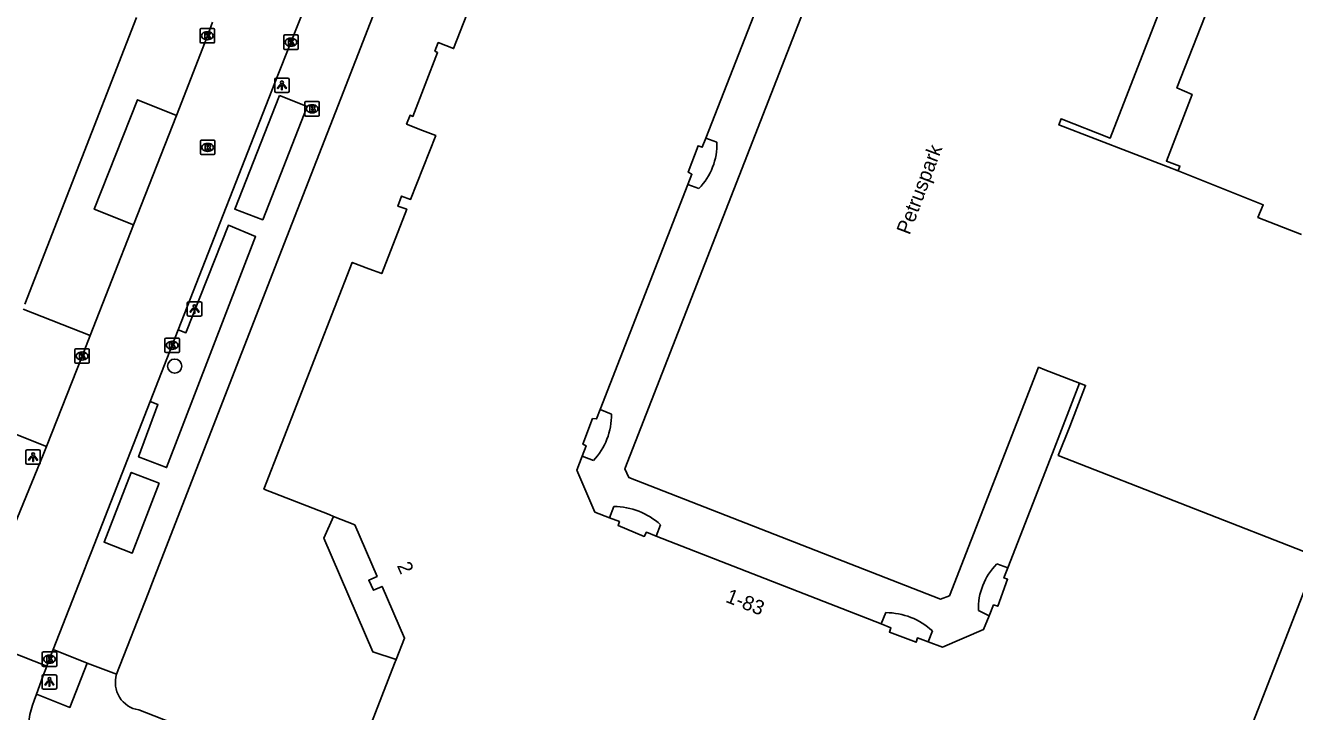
# Model space of a CAD drawing. Extents: x 160026 to 161302, y 384757 to 385701.
# Drawn here: x 160902.9 to 160990.6, y 385132.3 to 385179.7 of the extents above; entities that cross this region are included whole.
import ezdxf

# ---------------------------------------------------------------- set-up
doc = ezdxf.new("R2010")
doc.units = 0
for name, color, linetype in [('IMGEO_Boom', 7, 'Continuous'), ('IMGEO_Brandkraan', 7, 'Continuous'), ('IMGEO_Kolk', 7, 'Continuous'), ('IMGEO_Lichtpunt', 7, 'Continuous'), ('IMGEO_Openbare_ruimte_label', 7, 'Continuous'), ('IMGEO_Pand', 7, 'Continuous'), ('IMGEO_Pand_nummerreeks', 7, 'Continuous'), ('IMGEO_Pand_overbouw', 7, 'Continuous'), ('IMGEO_Rijbaan_lokaal_open', 7, 'Continuous'), ('IMGEO_Rioolput', 7, 'Continuous'), ('IMGEO_Voetpad_open', 7, 'Continuous')]:
    doc.layers.add(name, color=color, linetype=linetype)

msp = doc.modelspace()

# ---------------------------------------------------------------- linework, layer by layer
at = {"layer": 'IMGEO_Boom'}
msp.add_circle((160913.259, 385156.143), 0.489, dxfattribs=at)
at = {"layer": 'IMGEO_Brandkraan'}
for p, q in [((160922.247, 385173.489), (160922.247, 385174.341)), ((160922.322, 385174.415), (160923.174, 385174.415)), ((160922.735, 385174.195), (160922.76, 385174.195)), ((160923.248, 385174.341), (160923.248, 385173.489)), ((160923.174, 385173.415), (160922.322, 385173.415)), ((160922.758, 385173.635), (160922.733, 385173.635))]:
    msp.add_line(p, q, dxfattribs=at)
for points in [[(160922.247, 385173.489), (160922.247, 385174.341)], [(160922.322, 385174.415), (160923.174, 385174.415)], [(160922.595, 385174.115), (160922.595, 385173.715), (160922.808, 385173.715)], [(160922.826, 385174.115), (160922.595, 385174.115)], [(160922.774, 385174.034), (160922.72, 385174.034), (160922.72, 385173.958)], [(160923.248, 385174.341), (160923.248, 385173.489)], [(160923.174, 385173.415), (160922.322, 385173.415)], [(160922.72, 385173.958), (160922.773, 385173.958)], [(160922.782, 385173.882), (160922.72, 385173.882), (160922.72, 385173.801)], [(160922.72, 385173.801), (160922.782, 385173.801)]]:
    msp.add_lwpolyline(points, dxfattribs=at)
for centre, radius, start, end in [((160922.324, 385174.339), 0.0765, 91.55205, 178.44795), ((160922.324, 385174.339), 0.0765, 91.55205, 178.44795), ((160922.775, 385173.996), 0.0379, 267.82845, 90.93552), ((160922.83, 385173.97), 0.145, 59.4692, 91.53667), ((160922.855, 385174.017), 0.0922, 285.51372, 58.15012), ((160923.172, 385174.339), 0.0765, 1.55205, 88.44795), ((160923.172, 385174.339), 0.0765, 1.55205, 88.44795), ((160922.324, 385173.491), 0.0765, 181.55205, 268.44795), ((160922.324, 385173.491), 0.0765, 181.55205, 268.44795), ((160922.783, 385173.841), 0.0404, 269.87594, 90.50774), ((160922.814, 385173.966), 0.251, 268.66757, 293.53466), ((160922.86, 385173.825), 0.105, 301.31148, 78.98903), ((160923.172, 385173.491), 0.0765, 271.55205, 358.44795), ((160923.172, 385173.491), 0.0765, 271.55205, 358.44795)]:
    msp.add_arc(centre, radius, start, end, dxfattribs=at)
for centre, major_axis, ratio, start_param, end_param in [((160922.734, 385173.915), (-0.387, 0.002), 0.722429, 4.712389, 7.853982), ((160922.759, 385173.915), (-0.39, 0.002), 0.717154, 1.570796, 4.712389)]:
    msp.add_ellipse(centre, major_axis=major_axis, ratio=ratio, start_param=start_param, end_param=end_param, dxfattribs=at)
at = {"layer": 'IMGEO_Kolk'}
for p, q in [((160915.013, 385178.533), (160915.013, 385179.385)), ((160915.088, 385179.459), (160915.94, 385179.459)), ((160915.501, 385179.239), (160915.526, 385179.239)), ((160916.014, 385179.385), (160916.014, 385178.533)), ((160915.94, 385178.459), (160915.088, 385178.459)), ((160915.524, 385178.679), (160915.499, 385178.679)), ((160920.788, 385178.086), (160920.788, 385178.938)), ((160920.863, 385179.012), (160921.715, 385179.012)), ((160921.276, 385178.792), (160921.301, 385178.792)), ((160921.789, 385178.938), (160921.789, 385178.086)), ((160921.715, 385178.012), (160920.863, 385178.012)), ((160921.299, 385178.232), (160921.274, 385178.232)), ((160906.433, 385157.339), (160907.285, 385157.339)), ((160912.582, 385157.154), (160912.582, 385158.006)), ((160912.657, 385158.08), (160913.509, 385158.08)), ((160913.07, 385157.86), (160913.095, 385157.86)), ((160913.583, 385158.006), (160913.583, 385157.154)), ((160906.358, 385156.413), (160906.358, 385157.265)), ((160906.869, 385156.559), (160906.844, 385156.559)), ((160906.846, 385157.119), (160906.871, 385157.119)), ((160907.359, 385157.265), (160907.359, 385156.413)), ((160913.509, 385157.08), (160912.657, 385157.08)), ((160913.093, 385157.3), (160913.068, 385157.3)), ((160907.285, 385156.339), (160906.433, 385156.339)), ((160904.108, 385135.476), (160904.108, 385136.328)), ((160904.183, 385136.402), (160905.035, 385136.402)), ((160905.109, 385136.328), (160905.109, 385135.476)), ((160905.035, 385135.402), (160904.183, 385135.402)), ((160904.619, 385135.622), (160904.594, 385135.622)), ((160904.596, 385136.182), (160904.621, 385136.182))]:
    msp.add_line(p, q, dxfattribs=at)
for points in [[(160915.013, 385178.533), (160915.013, 385179.385)], [(160915.088, 385179.459), (160915.94, 385179.459)], [(160916.014, 385179.385), (160916.014, 385178.533)], [(160915.94, 385178.459), (160915.088, 385178.459)], [(160915.334, 385179.159), (160915.457, 385179.159), (160915.457, 385179.008), (160915.587, 385179.159), (160915.751, 385179.159), (160915.605, 385179.008), (160915.758, 385178.759), (160915.606, 385178.759), (160915.521, 385178.923), (160915.457, 385178.856), (160915.457, 385178.759), (160915.334, 385178.759), (160915.334, 385179.159)], [(160920.788, 385178.086), (160920.788, 385178.938)], [(160920.863, 385179.012), (160921.715, 385179.012)], [(160921.109, 385178.712), (160921.232, 385178.712), (160921.232, 385178.561), (160921.362, 385178.712), (160921.526, 385178.712), (160921.38, 385178.561), (160921.533, 385178.312), (160921.381, 385178.312), (160921.296, 385178.476), (160921.232, 385178.409), (160921.232, 385178.312), (160921.109, 385178.312), (160921.109, 385178.712)], [(160921.789, 385178.938), (160921.789, 385178.086)], [(160921.715, 385178.012), (160920.863, 385178.012)], [(160906.433, 385157.339), (160907.285, 385157.339)], [(160912.582, 385157.154), (160912.582, 385158.006)], [(160912.657, 385158.08), (160913.509, 385158.08)], [(160912.903, 385157.78), (160913.026, 385157.78), (160913.026, 385157.629), (160913.156, 385157.78), (160913.32, 385157.78), (160913.174, 385157.629), (160913.327, 385157.38), (160913.175, 385157.38), (160913.09, 385157.544), (160913.026, 385157.477), (160913.026, 385157.38), (160912.903, 385157.38), (160912.903, 385157.78)], [(160913.583, 385158.006), (160913.583, 385157.154)], [(160906.358, 385156.413), (160906.358, 385157.265)], [(160906.679, 385157.039), (160906.802, 385157.039), (160906.802, 385156.888), (160906.932, 385157.039), (160907.096, 385157.039), (160906.95, 385156.888), (160907.103, 385156.639), (160906.951, 385156.639), (160906.866, 385156.803), (160906.802, 385156.736), (160906.802, 385156.639), (160906.679, 385156.639), (160906.679, 385157.039)], [(160907.359, 385157.265), (160907.359, 385156.413)], [(160913.509, 385157.08), (160912.657, 385157.08)], [(160907.285, 385156.339), (160906.433, 385156.339)], [(160904.108, 385135.476), (160904.108, 385136.328)], [(160904.183, 385136.402), (160905.035, 385136.402)], [(160905.109, 385136.328), (160905.109, 385135.476)], [(160905.035, 385135.402), (160904.183, 385135.402)], [(160904.429, 385136.102), (160904.552, 385136.102), (160904.552, 385135.951), (160904.682, 385136.102), (160904.846, 385136.102), (160904.7, 385135.951), (160904.853, 385135.702), (160904.701, 385135.702), (160904.616, 385135.866), (160904.552, 385135.799), (160904.552, 385135.702), (160904.429, 385135.702), (160904.429, 385136.102)]]:
    msp.add_lwpolyline(points, dxfattribs=at)
for centre, start, end in [((160915.09, 385179.383), 91.55205, 178.44795), ((160915.09, 385179.383), 91.55205, 178.44795), ((160915.938, 385179.383), 1.55205, 88.44795), ((160915.938, 385179.383), 1.55205, 88.44795), ((160915.09, 385178.535), 181.55205, 268.44795), ((160915.09, 385178.535), 181.55205, 268.44795), ((160915.938, 385178.535), 271.55205, 358.44795), ((160915.938, 385178.535), 271.55205, 358.44795), ((160920.865, 385178.936), 91.55205, 178.44795), ((160920.865, 385178.936), 91.55205, 178.44795), ((160921.713, 385178.936), 1.55205, 88.44795), ((160921.713, 385178.936), 1.55205, 88.44795), ((160920.865, 385178.088), 181.55205, 268.44795), ((160920.865, 385178.088), 181.55205, 268.44795), ((160921.713, 385178.088), 271.55205, 358.44795), ((160921.713, 385178.088), 271.55205, 358.44795), ((160906.435, 385157.263), 91.55205, 178.44795), ((160906.435, 385157.263), 91.55205, 178.44795), ((160907.283, 385157.263), 1.55205, 88.44795), ((160907.283, 385157.263), 1.55205, 88.44795), ((160912.659, 385158.004), 91.55205, 178.44795), ((160912.659, 385158.004), 91.55205, 178.44795), ((160913.507, 385158.004), 1.55205, 88.44795), ((160913.507, 385158.004), 1.55205, 88.44795), ((160912.659, 385157.156), 181.55205, 268.44795), ((160912.659, 385157.156), 181.55205, 268.44795), ((160913.507, 385157.156), 271.55205, 358.44795), ((160913.507, 385157.156), 271.55205, 358.44795), ((160906.435, 385156.415), 181.55205, 268.44795), ((160906.435, 385156.415), 181.55205, 268.44795), ((160907.283, 385156.415), 271.55205, 358.44795), ((160907.283, 385156.415), 271.55205, 358.44795), ((160904.185, 385136.326), 91.55205, 178.44795), ((160904.185, 385136.326), 91.55205, 178.44795), ((160905.033, 385136.326), 1.55205, 88.44795), ((160905.033, 385136.326), 1.55205, 88.44795), ((160904.185, 385135.478), 181.55205, 268.44795), ((160904.185, 385135.478), 181.55205, 268.44795), ((160905.033, 385135.478), 271.55205, 358.44795), ((160905.033, 385135.478), 271.55205, 358.44795)]:
    msp.add_arc(centre, 0.0765, start, end, dxfattribs=at)
for centre, major_axis, ratio, start_param, end_param in [((160915.5, 385178.959), (-0.387, 0.002), 0.722429, 4.712389, 7.853982), ((160915.525, 385178.959), (-0.39, 0.002), 0.717154, 1.570796, 4.712389), ((160921.275, 385178.512), (-0.387, 0.002), 0.722429, 4.712389, 7.853982), ((160921.3, 385178.512), (-0.39, 0.002), 0.717154, 1.570796, 4.712389), ((160913.069, 385157.58), (-0.387, 0.002), 0.722429, 4.712389, 7.853982), ((160913.094, 385157.58), (-0.39, 0.002), 0.717154, 1.570796, 4.712389), ((160906.845, 385156.839), (-0.387, 0.002), 0.722429, 4.712389, 7.853982), ((160906.87, 385156.839), (-0.39, 0.002), 0.717154, 1.570796, 4.712389), ((160904.595, 385135.902), (-0.387, 0.002), 0.722429, 4.712389, 7.853982), ((160904.62, 385135.902), (-0.39, 0.002), 0.717154, 1.570796, 4.712389)]:
    msp.add_ellipse(centre, major_axis=major_axis, ratio=ratio, start_param=start_param, end_param=end_param, dxfattribs=at)
at = {"layer": 'IMGEO_Lichtpunt'}
for p, q in [((160920.166, 385175.937), (160920.166, 385175.13)), ((160920.166, 385175.937), (160920.166, 385175.13)), ((160921.068, 385176.032), (160920.26, 385176.032)), ((160921.068, 385176.032), (160920.26, 385176.032)), ((160921.162, 385175.13), (160921.162, 385175.937)), ((160921.162, 385175.13), (160921.162, 385175.937)), ((160920.26, 385175.036), (160921.068, 385175.036)), ((160920.26, 385175.036), (160921.068, 385175.036)), ((160914.129, 385160.489), (160914.129, 385159.682)), ((160914.129, 385160.489), (160914.129, 385159.682)), ((160915.031, 385160.584), (160914.223, 385160.584)), ((160915.031, 385160.584), (160914.223, 385160.584)), ((160915.125, 385159.682), (160915.125, 385160.489)), ((160915.125, 385159.682), (160915.125, 385160.489)), ((160914.223, 385159.588), (160915.031, 385159.588)), ((160914.223, 385159.588), (160915.031, 385159.588)), ((160903.879, 385150.358), (160903.071, 385150.358)), ((160903.879, 385150.358), (160903.071, 385150.358)), ((160902.977, 385150.263), (160902.977, 385149.456)), ((160902.977, 385150.263), (160902.977, 385149.456)), ((160903.973, 385149.456), (160903.973, 385150.263)), ((160903.973, 385149.456), (160903.973, 385150.263)), ((160903.071, 385149.362), (160903.879, 385149.362)), ((160903.071, 385149.362), (160903.879, 385149.362)), ((160904.108, 385134.739), (160904.108, 385133.932)), ((160904.108, 385134.739), (160904.108, 385133.932)), ((160905.01, 385134.834), (160904.202, 385134.834)), ((160905.01, 385134.834), (160904.202, 385134.834)), ((160905.104, 385133.932), (160905.104, 385134.739)), ((160905.104, 385133.932), (160905.104, 385134.739)), ((160904.202, 385133.838), (160905.01, 385133.838)), ((160904.202, 385133.838), (160905.01, 385133.838))]:
    msp.add_line(p, q, dxfattribs=at)
for points in [[(160920.54, 385175.601), (160920.579, 385175.573), (160920.391, 385175.311), (160920.353, 385175.338), (160920.54, 385175.601)], [(160920.642, 385175.553), (160920.689, 385175.553), (160920.689, 385175.231), (160920.642, 385175.231), (160920.642, 385175.553)], [(160920.752, 385175.573), (160920.79, 385175.6), (160920.977, 385175.338), (160920.938, 385175.31), (160920.752, 385175.573)], [(160914.503, 385160.153), (160914.542, 385160.125), (160914.354, 385159.863), (160914.316, 385159.89), (160914.503, 385160.153)], [(160914.605, 385160.105), (160914.652, 385160.105), (160914.652, 385159.783), (160914.605, 385159.783), (160914.605, 385160.105)], [(160914.715, 385160.125), (160914.753, 385160.152), (160914.94, 385159.89), (160914.901, 385159.862), (160914.715, 385160.125)], [(160903.351, 385149.927), (160903.39, 385149.899), (160903.202, 385149.637), (160903.164, 385149.664), (160903.351, 385149.927)], [(160903.453, 385149.879), (160903.5, 385149.879), (160903.5, 385149.557), (160903.453, 385149.557), (160903.453, 385149.879)], [(160903.563, 385149.899), (160903.601, 385149.926), (160903.788, 385149.664), (160903.749, 385149.636), (160903.563, 385149.899)], [(160904.482, 385134.403), (160904.521, 385134.375), (160904.333, 385134.113), (160904.295, 385134.14), (160904.482, 385134.403)], [(160904.584, 385134.355), (160904.631, 385134.355), (160904.631, 385134.033), (160904.584, 385134.033), (160904.584, 385134.355)], [(160904.694, 385134.375), (160904.732, 385134.402), (160904.919, 385134.14), (160904.88, 385134.112), (160904.694, 385134.375)]]:
    msp.add_lwpolyline(points, dxfattribs=at)
for centre in [(160920.665, 385175.735), (160914.628, 385160.287), (160903.476, 385150.061), (160904.607, 385134.537)]:
    msp.add_circle(centre, 0.0994, dxfattribs=at)
for centre, start, end in [((160920.26, 385175.937), 90, 180), ((160920.26, 385175.937), 90, 180), ((160921.068, 385175.937), 0, 90), ((160921.068, 385175.937), 0, 90), ((160920.26, 385175.13), 180, 270), ((160920.26, 385175.13), 180, 270), ((160921.068, 385175.13), 270, 0), ((160921.068, 385175.13), 270, 360), ((160914.223, 385160.489), 90, 180), ((160914.223, 385160.489), 90, 180), ((160915.031, 385160.489), 0, 90), ((160915.031, 385160.489), 0, 90), ((160914.223, 385159.682), 180, 270), ((160914.223, 385159.682), 180, 270), ((160915.031, 385159.682), 270, 0), ((160915.031, 385159.682), 270, 360), ((160903.071, 385150.263), 90, 180), ((160903.071, 385150.263), 90, 180), ((160903.879, 385150.263), 0, 90), ((160903.879, 385150.263), 0, 90), ((160903.071, 385149.456), 180, 270), ((160903.071, 385149.456), 180, 270), ((160903.879, 385149.456), 270, 0), ((160903.879, 385149.456), 270, 360), ((160904.202, 385134.739), 90, 180), ((160904.202, 385134.739), 90, 180), ((160905.01, 385134.739), 0, 90), ((160905.01, 385134.739), 0, 90), ((160904.202, 385133.932), 180, 270), ((160904.202, 385133.932), 180, 270), ((160905.01, 385133.932), 270, 0), ((160905.01, 385133.932), 270, 360)]:
    msp.add_arc(centre, 0.0946, start, end, dxfattribs=at)
at = {"layer": 'IMGEO_Pand'}
for points in [[(160982.574, 385169.624), (160982.695, 385169.953), (160981.772, 385170.302), (160983.544, 385174.909), (160982.493, 385175.351), (160984.691, 385180.983), (160985.787, 385180.606), (160994.218, 385202.374), (160993.001, 385205.15), (160969.003, 385214.469), (160967.357, 385213.779), (160966.124, 385213.275), (160965.715, 385212.26)], [(160926.685, 385131.089), (160928.448, 385135.596), (160928.557, 385135.873), (160929.133, 385137.346), (160927.585, 385140.929), (160926.982, 385140.669), (160926.662, 385141.357), (160927.242, 385141.621), (160925.696, 385145.192), (160924.227, 385145.767), (160923.92, 385145.887), (160919.425, 385147.647), (160925.526, 385163.302), (160926.666, 385162.873), (160927.558, 385162.537), (160929.291, 385166.979), (160928.681, 385167.18), (160928.936, 385167.882), (160929.548, 385167.654), (160931.289, 385172.066), (160930.383, 385172.421), (160929.274, 385172.856), (160929.513, 385173.467), (160929.715, 385173.392), (160931.421, 385177.791), (160931.238, 385177.896), (160931.466, 385178.492), (160932.525, 385178.073), (160936.455, 385188.136)], [(160953.672, 385181.414), (160949.953, 385171.896)], [(160949.953, 385171.896), (160949.703, 385171.256), (160949.418, 385171.364), (160948.73, 385169.529), (160948.986, 385169.393), (160948.714, 385168.695)], [(160991.095, 385165.234), (160988.085, 385166.412), (160988.45, 385167.278), (160982.574, 385169.624)], [(160948.714, 385168.695), (160942.655, 385153.147)], [(160970.808, 385142.213), (160973.902, 385150.135), (160975.758, 385154.971)], [(160975.758, 385154.971), (160976.185, 385154.805), (160975.084, 385151.982), (160974.299, 385149.974), (160992.214, 385142.981), (160984.163, 385122.344)], [(160942.655, 385153.147), (160942.401, 385152.496), (160942.125, 385152.52), (160941.442, 385150.763), (160941.691, 385150.628), (160941.416, 385149.926)], [(160941.416, 385149.926), (160941.033, 385148.947), (160942.289, 385146.066), (160943.293, 385145.672)], [(160943.293, 385145.672), (160943.979, 385145.403), (160943.883, 385145.125), (160945.697, 385144.377), (160945.841, 385144.669), (160946.511, 385144.408)], [(160946.511, 385144.408), (160962.068, 385138.337)], [(160969.515, 385138.891), (160969.823, 385139.651), (160970.114, 385139.562), (160970.798, 385141.426), (160970.537, 385141.518), (160970.808, 385142.213)], [(160962.068, 385138.337), (160962.73, 385138.079), (160962.632, 385137.771), (160964.475, 385137.074), (160964.566, 385137.369), (160965.306, 385137.096)], [(160965.306, 385137.096), (160966.291, 385136.732), (160969.134, 385137.952), (160969.515, 385138.891)]]:
    msp.add_lwpolyline(points, dxfattribs=at)
at = {"layer": 'IMGEO_Pand_overbouw'}
msp.add_lwpolyline([(160928.557, 385135.873), (160929.133, 385137.346), (160927.585, 385140.929), (160926.982, 385140.669), (160926.662, 385141.357), (160927.242, 385141.621), (160925.696, 385145.192), (160924.227, 385145.767), (160923.566, 385144.272), (160926.934, 385136.41)], close=True, dxfattribs=at)
at = {"layer": 'IMGEO_Rijbaan_lokaal_open'}
for points in [[(160939.387, 385224.683), (160932.522, 385207.101), (160930.418, 385201.772), (160922.618, 385181.869), (160920.377, 385176.228), (160913.505, 385158.645)], [(160910.612, 385180.214), (160902.908, 385160.416)], [(160915.859, 385179.889), (160915.513, 385178.96), (160913.382, 385173.461)], [(160913.382, 385173.461), (160910.414, 385165.91)], [(160910.414, 385165.91), (160907.408, 385158.262)], [(160904.395, 385150.589), (160906.86, 385156.839), (160907.408, 385158.262)], [(160913.505, 385158.645), (160911.571, 385153.697)], [(160911.571, 385153.697), (160907.495, 385143.266), (160907.215, 385142.583), (160907.068, 385142.208), (160904.863, 385136.572)], [(160899.042, 385137.532), (160904.168, 385150.014), (160904.395, 385150.589)], [(160904.423, 385135.426), (160899.042, 385137.532)], [(160904.863, 385136.572), (160904.619, 385135.952), (160904.423, 385135.426)], [(160904.423, 385135.426), (160904.159, 385134.715), (160903.704, 385133.493)], [(160903.543, 385133.061), (160903.704, 385133.493)]]:
    msp.add_lwpolyline(points, dxfattribs=at)
msp.add_arc((160909.472, 385130.773), 6.355, 158.90087, 207.53894, dxfattribs=at)
at = {"layer": 'IMGEO_Rioolput'}
for p, q in [((160915.036, 385170.823), (160915.036, 385171.675)), ((160915.111, 385171.749), (160915.963, 385171.749)), ((160915.524, 385171.529), (160915.549, 385171.529)), ((160916.037, 385171.675), (160916.037, 385170.823)), ((160915.963, 385170.749), (160915.111, 385170.749)), ((160915.547, 385170.969), (160915.522, 385170.969))]:
    msp.add_line(p, q, dxfattribs=at)
for points in [[(160915.036, 385170.823), (160915.036, 385171.675)], [(160915.111, 385171.749), (160915.963, 385171.749)], [(160915.625, 385171.447), (160915.373, 385171.449), (160915.373, 385171.049)], [(160915.551, 385171.368), (160915.497, 385171.368), (160915.497, 385171.287)], [(160916.037, 385171.675), (160916.037, 385170.823)], [(160915.963, 385170.749), (160915.111, 385170.749)], [(160915.373, 385171.049), (160915.497, 385171.049), (160915.497, 385171.211), (160915.508, 385171.211)], [(160915.497, 385171.287), (160915.549, 385171.287)], [(160915.555, 385171.182), (160915.626, 385171.049), (160915.766, 385171.049), (160915.701, 385171.175)]]:
    msp.add_lwpolyline(points, dxfattribs=at)
for centre, radius, start, end in [((160915.113, 385171.673), 0.0765, 91.55205, 178.44795), ((160915.113, 385171.673), 0.0765, 91.55205, 178.44795), ((160915.557, 385171.272), 0.0964, 77.00612, 93.18647), ((160915.571, 385171.329), 0.0378, 276.66336, 79.67722), ((160915.624, 385171.337), 0.109, 350.36119, 89.41601), ((160915.961, 385171.673), 0.0765, 1.55205, 88.44795), ((160915.961, 385171.673), 0.0765, 1.55205, 88.44795), ((160915.113, 385170.825), 0.0765, 181.55205, 268.44795), ((160915.113, 385170.825), 0.0765, 181.55205, 268.44795), ((160915.507, 385171.158), 0.0533, 26.02933, 88.69889), ((160915.533, 385171.476), 0.19, 274.7715, 282.96867), ((160915.622, 385171.337), 0.112, 277.58423, 350.98172), ((160915.606, 385171.122), 0.108, 29.51342, 73.79051), ((160915.961, 385170.825), 0.0765, 271.55205, 358.44795), ((160915.961, 385170.825), 0.0765, 271.55205, 358.44795)]:
    msp.add_arc(centre, radius, start, end, dxfattribs=at)
for centre, major_axis, ratio, start_param, end_param in [((160915.523, 385171.249), (-0.387, 0.002), 0.722429, 4.712389, 7.853982), ((160915.548, 385171.249), (-0.39, 0.002), 0.717154, 1.570796, 4.712389)]:
    msp.add_ellipse(centre, major_axis=major_axis, ratio=ratio, start_param=start_param, end_param=end_param, dxfattribs=at)
at = {"layer": 'IMGEO_Voetpad_open'}
for points in [[(160909.248, 385134.858), (160911.423, 385140.451), (160911.837, 385141.514), (160921.003, 385165.065), (160924.728, 385174.634), (160932.677, 385195.056), (160934.545, 385199.831), (160949.59, 385238.297), (160952.298, 385245.349)], [(160982.574, 385169.624), (160981.867, 385169.896), (160974.337, 385172.799), (160974.492, 385173.222), (160977.887, 385171.895), (160989.582, 385201.997), (160984.209, 385204.088), (160983.877, 385203.259), (160983.14, 385202.287), (160982.047, 385201.766), (160980.824, 385201.902), (160979.838, 385202.639), (160979.333, 385203.764), (160979.477, 385204.987), (160979.802, 385205.814), (160968.258, 385210.31), (160944.347, 385149.053), (160944.627, 385148.447), (160966.166, 385140.047), (160966.781, 385140.284), (160972.94, 385156.063), (160973.36, 385155.893), (160975.758, 385154.971)], [(160910.414, 385165.91), (160907.703, 385166.973), (160910.696, 385174.54), (160913.382, 385173.461)], [(160920.49, 385174.832), (160922.418, 385174.065), (160919.345, 385166.252), (160917.405, 385166.98), (160920.49, 385174.832)], [(160949.953, 385171.896), (160950.708, 385171.615)], [(160949.469, 385168.413), (160948.714, 385168.695)], [(160911.571, 385153.697), (160912.097, 385153.499), (160910.759, 385149.868), (160912.693, 385149.132), (160918.85, 385165.094), (160916.967, 385165.87), (160914.029, 385158.448), (160913.505, 385158.645)], [(160907.408, 385158.262), (160902.796, 385160.087)], [(160942.655, 385153.147), (160943.431, 385152.836)], [(160904.395, 385150.589), (160901.568, 385151.71), (160895.661, 385136.563), (160898.244, 385135.54)], [(160942.185, 385149.614), (160941.416, 385149.926)], [(160912.188, 385148.052), (160910.251, 385148.803), (160908.383, 385143.983), (160910.32, 385143.232), (160912.188, 385148.052)], [(160943.293, 385145.672), (160943.592, 385146.442)], [(160946.814, 385145.188), (160946.511, 385144.408)], [(160970.041, 385142.478), (160970.808, 385142.213)], [(160962.068, 385138.337), (160962.387, 385139.118)], [(160969.515, 385138.891), (160968.777, 385139.256)], [(160965.599, 385137.864), (160965.306, 385137.096)], [(160907.199, 385135.62), (160904.863, 385136.572)], [(160903.704, 385133.493), (160906.013, 385132.567), (160907.199, 385135.62)], [(160909.248, 385134.858), (160907.199, 385135.62)], [(160983.488, 385103.946), (160971.049, 385108.813), (160965.928, 385110.817), (160910.772, 385132.398)]]:
    msp.add_lwpolyline(points, dxfattribs=at)
for centre, radius, start, end in [((160946.387, 385171.446), 4.324, 315.45608, 2.23647), ((160938.806, 385152.772), 4.625, 316.92836, 0.78704), ((160943.6, 385141.697), 4.745, 47.36898, 90.09912), ((160973.2, 385139.38), 4.425, 135.55596, 181.6036), ((160962.361, 385134.311), 4.807, 47.65795, 89.68961), ((160911.061, 385134.279), 1.903, 162.29068, 261.26676)]:
    msp.add_arc(centre, radius, start, end, dxfattribs=at)

# ---------------------------------------------------------------- texts
at = {"layer": 'IMGEO_Openbare_ruimte_label'}
msp.add_text('Petruspark', height=1, rotation=69.31647, dxfattribs=at).set_placement((160964.02, 385165.157))
at = {"layer": 'IMGEO_Pand_nummerreeks'}
for s, rotation, p in [('2', 293.36628, (160928.594, 385142.376)), ('1-83', 338.68217, (160951.253, 385139.874))]:
    msp.add_text(s, height=1, rotation=rotation, dxfattribs=at).set_placement(p)

doc.saveas('drawing.dxf')
